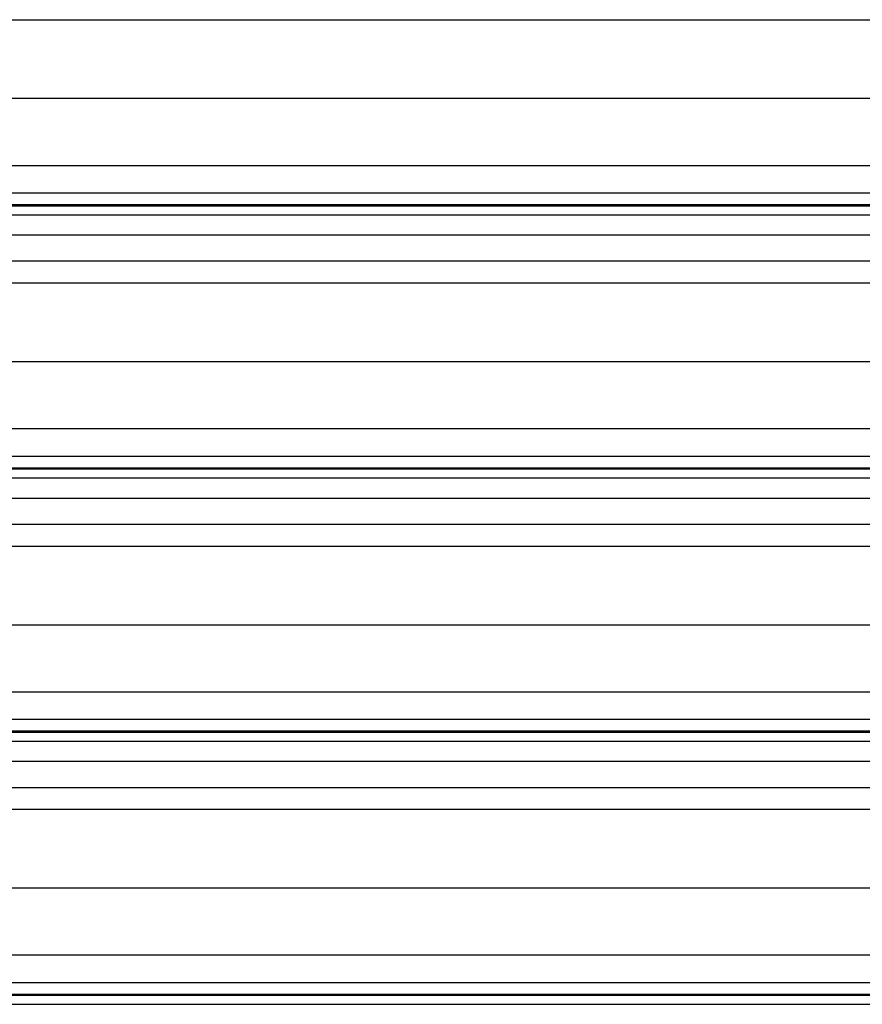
# Model space of a CAD drawing. Header units: inches. Extents: x 170 to 284, y 215 to 248.
# Tile 362 of 656: x 202.867 to 203.525, y 220.9 to 221.669. Entities that reach past the tile are written whole.
import ezdxf

# ---------------------------------------------------------------- set-up
doc = ezdxf.new("R2010")
doc.units = ezdxf.units.IN
doc.header["$LTSCALE"] = 0.25
doc.header["$MEASUREMENT"] = 0
doc.linetypes.add('CENTER', pattern=[2, 1.25, -0.25, 0.25, -0.25])
doc.layers.add('RH FRONT OF HOOD', color=7, linetype='Continuous')
doc.layers.add('SECTION CUTS', color=6, linetype='CENTER')

msp = doc.modelspace()

# ---------------------------------------------------------------- linework, layer by layer
at = {"layer": 'RH FRONT OF HOOD'}
for p, q in [((202.57687, 221.66898), (206.45609, 221.66898)), ((202.53049, 221.60759), (206.50248, 221.60759)), ((202.50032, 221.5552), (206.53264, 221.5552)), ((202.50032, 221.53382), (206.53264, 221.53382)), ((206.53264, 221.52434), (202.50032, 221.52434)), ((202.50032, 221.5237), (206.53264, 221.5237)), ((202.50032, 221.51668), (206.53264, 221.51668)), ((202.50032, 221.501), (206.53264, 221.501)), ((202.50032, 221.48061), (206.53264, 221.48061)), ((202.57687, 221.46353), (206.45609, 221.46353)), ((202.53049, 221.40214), (206.50248, 221.40214)), ((202.50032, 221.34975), (206.53264, 221.34975)), ((202.50032, 221.32837), (206.53264, 221.32837)), ((206.53264, 221.31889), (202.50032, 221.31889)), ((202.50032, 221.31825), (206.53264, 221.31825)), ((202.50032, 221.31123), (206.53264, 221.31123)), ((202.50032, 221.29555), (206.53264, 221.29555)), ((202.50032, 221.27516), (206.53264, 221.27516)), ((202.57687, 221.25808), (206.45609, 221.25808)), ((202.53049, 221.19669), (206.50248, 221.19669)), ((202.50032, 221.14431), (206.53264, 221.14431)), ((202.50032, 221.12293), (206.53264, 221.12293)), ((206.53264, 221.11344), (202.50032, 221.11344)), ((202.50032, 221.1128), (206.53264, 221.1128)), ((202.50032, 221.10578), (206.53264, 221.10578)), ((202.50032, 221.0901), (206.53264, 221.0901)), ((202.50032, 221.06971), (206.53264, 221.06971)), ((202.57687, 221.05264), (206.45609, 221.05264)), ((202.53049, 220.99124), (206.50248, 220.99124)), ((202.50032, 220.93886), (206.53264, 220.93886)), ((202.50032, 220.91748), (206.53264, 220.91748)), ((206.53264, 220.90799), (202.50032, 220.90799)), ((202.50032, 220.90736), (206.53264, 220.90736)), ((202.50032, 220.90034), (206.53264, 220.90034))]:
    msp.add_line(p, q, dxfattribs=at)
at = {"layer": 'SECTION CUTS'}
msp.add_line((201.85473, 221.46353), (207.27409, 221.46353), dxfattribs=at)

doc.saveas('drawing.dxf')
